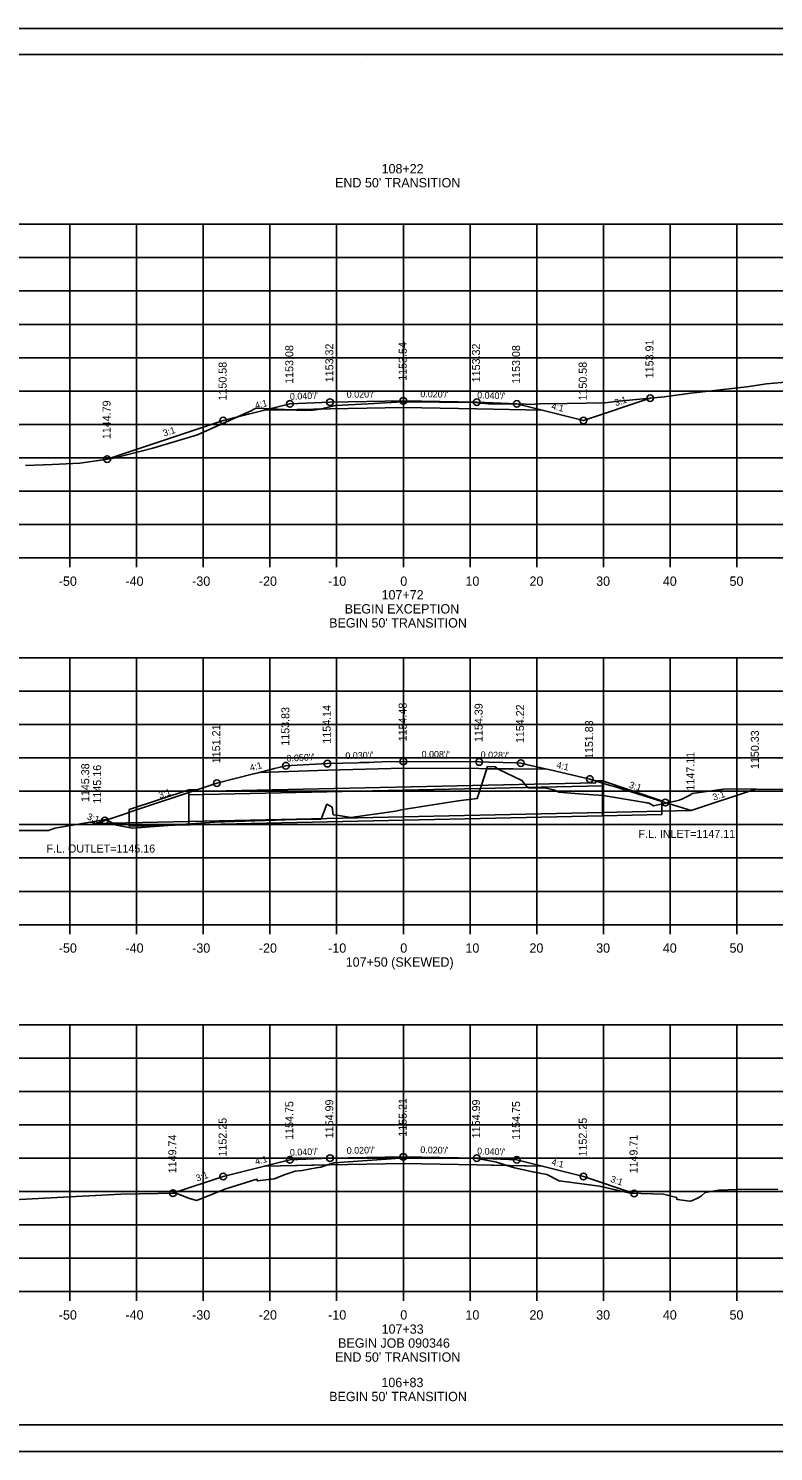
# Model space of a CAD drawing. Extents: x 1368971 to 1374497, y 378717 to 381839.
# Drawn here: x 1369085.4 to 1369197.1, y 380808.1 to 381021.5 of the extents above; entities that cross this region are included whole.
import ezdxf

# ---------------------------------------------------------------- set-up
doc = ezdxf.new("R2010")
doc.units = 0
for name, color, linetype in [('R_Alt Surface', 7, 'Continuous'), ('R_Axis', 7, 'Continuous'), ('R_Axis Annot', 7, 'Continuous'), ('R_Border', 7, 'Continuous'), ('R_Contours', 7, 'Continuous'), ('R_Exist Surface', 7, 'Continuous'), ('R_Fin Surface', 7, 'Continuous'), ('R_Grid', 7, 'Continuous'), ('R_No Plot', 7, 'Continuous'), ('R_Water', 7, 'Continuous'), ('R_Water Annot', 7, 'Continuous'), ('R_Xsect Elev', 7, 'Continuous'), ('R_Xsect Slope', 7, 'Continuous')]:
    doc.layers.add(name, color=color, linetype=linetype)

msp = doc.modelspace()

# ---------------------------------------------------------------- linework, layer by layer
at = {"layer": 'R_Alt Surface'}
for points in [[(1369120.77, 380964.22), (1369130.6, 380964.42), (1369141.6, 380964.64), (1369152.6, 380964.42), (1369162.42, 380964.22)], [(1369120.04, 380909.93), (1369130.21, 380910.24), (1369141.6, 380910.58), (1369152.98, 380910.49), (1369163.16, 380910.41)], [(1369120.77, 380850.9), (1369130.6, 380851.09), (1369141.6, 380851.31), (1369152.6, 380851.09), (1369162.42, 380850.9)]]:
    msp.add_lwpolyline(points, dxfattribs=at)
at = {"layer": 'R_Axis'}
for p, q in [((1369001.6, 380942.1), (1369281.6, 380942.1)), ((1369091.6, 380940.7), (1369091.6, 380942.1)), ((1369101.6, 380940.7), (1369101.6, 380942.1)), ((1369111.6, 380940.7), (1369111.6, 380942.1)), ((1369121.6, 380940.7), (1369121.6, 380942.1)), ((1369131.6, 380940.7), (1369131.6, 380942.1)), ((1369141.6, 380940.7), (1369141.6, 380942.1)), ((1369151.6, 380940.7), (1369151.6, 380942.1)), ((1369161.6, 380940.7), (1369161.6, 380942.1)), ((1369171.6, 380940.7), (1369171.6, 380942.1)), ((1369181.6, 380940.7), (1369181.6, 380942.1)), ((1369191.6, 380940.7), (1369191.6, 380942.1)), ((1369001.6, 380887.1), (1369281.6, 380887.1)), ((1369091.6, 380885.7), (1369091.6, 380887.1)), ((1369101.6, 380885.7), (1369101.6, 380887.1)), ((1369111.6, 380885.7), (1369111.6, 380887.1)), ((1369121.6, 380885.7), (1369121.6, 380887.1)), ((1369131.6, 380885.7), (1369131.6, 380887.1)), ((1369141.6, 380885.7), (1369141.6, 380887.1)), ((1369151.6, 380885.7), (1369151.6, 380887.1)), ((1369161.6, 380885.7), (1369161.6, 380887.1)), ((1369171.6, 380885.7), (1369171.6, 380887.1)), ((1369181.6, 380885.7), (1369181.6, 380887.1)), ((1369191.6, 380885.7), (1369191.6, 380887.1)), ((1369001.6, 380832.1), (1369281.6, 380832.1)), ((1369091.6, 380830.7), (1369091.6, 380832.1)), ((1369101.6, 380830.7), (1369101.6, 380832.1)), ((1369111.6, 380830.7), (1369111.6, 380832.1)), ((1369121.6, 380830.7), (1369121.6, 380832.1)), ((1369131.6, 380830.7), (1369131.6, 380832.1)), ((1369141.6, 380830.7), (1369141.6, 380832.1)), ((1369151.6, 380830.7), (1369151.6, 380832.1)), ((1369161.6, 380830.7), (1369161.6, 380832.1)), ((1369171.6, 380830.7), (1369171.6, 380832.1)), ((1369181.6, 380830.7), (1369181.6, 380832.1)), ((1369191.6, 380830.7), (1369191.6, 380832.1))]:
    msp.add_line(p, q, dxfattribs=at)
at = {"layer": 'R_Border'}
for p, q in [((1368983.6, 381017.56), (1369299.78, 381017.56)), ((1369136.12, 381017.3), (1369136.12, 381017.3)), ((1369136.12, 381017.3), (1369136.12, 381017.3)), ((1369299.78, 380812.1), (1368983.6, 380812.1))]:
    msp.add_line(p, q, dxfattribs=at)
at = {"layer": 'R_Contours'}
for points in [[(1369129.2, 380964.39), (1369129.31, 380964.41), (1369131.42, 380964.93), (1369136.35, 380965.17), (1369141.48, 380965.48), (1369146.99, 380965.44), (1369152.33, 380965.38), (1369154.3, 380965.19), (1369155.16, 380965.15), (1369159.4, 380965.17), (1369160.6, 380965.1), (1369162.01, 380965.18), (1369166.15, 380965.25), (1369171.8, 380965.33), (1369173.43, 380965.52), (1369178.6, 380966.02), (1369168.6, 380962.68), (1369162.42, 380964.22), (1369152.6, 380964.42), (1369141.6, 380964.64), (1369130.6, 380964.42)], [(1369116.71, 380963.21), (1369118.86, 380964.17), (1369119.16, 380964.4), (1369119.44, 380964.49), (1369119.64, 380964.52), (1369119.67, 380964.53), (1369119.73, 380964.51), (1369124.34, 380964.3), (1369120.77, 380964.22)], [(1369124.34, 380964.3), (1369126.77, 380964.18), (1369128.02, 380964.23), (1369129.2, 380964.39)], [(1369097.21, 380956.89), (1369098.19, 380957.02), (1369104.05, 380958.55), (1369110.76, 380960.56), (1369116.71, 380963.21), (1369114.6, 380962.68)], [(1369097.09, 380902.8), (1369098.61, 380902.02), (1369100.98, 380901.56), (1369109.01, 380902.18), (1369113.33, 380902.49), (1369125.37, 380902.86), (1369125.47, 380902.87), (1369125.54, 380902.87), (1369125.69, 380902.88), (1369129.26, 380902.93), (1369130.14, 380905.15), (1369130.59, 380904.9), (1369130.94, 380904.7), (1369131.08, 380903.57), (1369131.62, 380903.51), (1369133.72, 380903.15), (1369140.42, 380904.14), (1369141.56, 380904.38), (1369149.83, 380905.68), (1369152.68, 380906.04), (1369154.12, 380910.48), (1369152.98, 380910.49), (1369141.6, 380910.58), (1369130.21, 380910.24), (1369120.04, 380909.93), (1369118.93, 380909.65), (1369113.64, 380908.31), (1369109.29, 380906.87), (1369102.96, 380904.76), (1369100.56, 380903.96), (1369099.89, 380903.73), (1369098.4, 380903.24), (1369098.09, 380903.13)], [(1369154.12, 380910.48), (1369154.23, 380910.81), (1369155.39, 380910.74), (1369155.71, 380910.47)], [(1369155.71, 380910.47), (1369155.8, 380910.4), (1369159.39, 380908.71), (1369160.27, 380907.63), (1369162.94, 380907.58), (1369164.15, 380907.33), (1369164.92, 380906.98), (1369167.95, 380906.72), (1369171.57, 380906.46), (1369178.15, 380905.39), (1369178.26, 380905.34), (1369178.37, 380905.35), (1369179.12, 380904.91), (1369180.88, 380905.31), (1369180.88, 380905.41), (1369180.23, 380905.61), (1369173.04, 380907.85), (1369172.61, 380907.98), (1369169.55, 380908.93), (1369164.27, 380910.15), (1369163.16, 380910.41)], [(1369096.85, 380902.72), (1369096.85, 380902.83), (1369096.99, 380902.85), (1369097.09, 380902.8)], [(1369107.06, 380846.84), (1369107.55, 380846.85), (1369109.4, 380846.08), (1369110.59, 380845.74), (1369114.96, 380847.52), (1369119.65, 380848.94), (1369119.71, 380848.68), (1369122.22, 380848.98), (1369123.88, 380849.65), (1369125.38, 380850.14), (1369126.43, 380850.23), (1369128.54, 380850.63), (1369129.22, 380850.74), (1369130.19, 380851.08), (1369120.77, 380850.9), (1369114.6, 380849.35)], [(1369130.19, 380851.08), (1369130.53, 380851.21), (1369131.21, 380851.4), (1369139.79, 380852), (1369141.61, 380852.15), (1369150.63, 380852.11), (1369152.3, 380852.11), (1369153.29, 380851.95), (1369155.58, 380851.5), (1369157.14, 380851), (1369152.6, 380851.09), (1369141.6, 380851.31), (1369130.6, 380851.09)], [(1369157.14, 380851), (1369158.28, 380850.64), (1369161.01, 380850.04), (1369163.13, 380849.64), (1369164.98, 380848.69), (1369170.99, 380847.9), (1369175.62, 380846.83), (1369176.21, 380846.81), (1369168.6, 380849.35), (1369162.42, 380850.9)]]:
    msp.add_lwpolyline(points, close=True, dxfattribs=at)
at = {"layer": 'R_Exist Surface'}
for points in [[(1369084.95, 380955.94), (1369088.99, 380956.1), (1369093.08, 380956.28), (1369095.89, 380956.71), (1369098.19, 380957.02), (1369104.05, 380958.55), (1369110.76, 380960.56), (1369118.86, 380964.17), (1369119.16, 380964.4), (1369119.44, 380964.49), (1369119.64, 380964.52), (1369119.67, 380964.53), (1369119.73, 380964.51), (1369126.77, 380964.18), (1369128.02, 380964.23), (1369129.31, 380964.41), (1369131.42, 380964.93), (1369136.35, 380965.17), (1369141.48, 380965.48), (1369146.99, 380965.44), (1369152.33, 380965.38), (1369154.3, 380965.19), (1369155.16, 380965.15), (1369159.4, 380965.17), (1369160.6, 380965.1), (1369162.01, 380965.18), (1369166.15, 380965.25), (1369171.8, 380965.33), (1369173.43, 380965.52), (1369180.71, 380966.22), (1369184.71, 380966.8), (1369193.1, 380967.75), (1369196.03, 380968.17), (1369199.52, 380968.5)], [(1369082.98, 380901.21), (1369088.39, 380901.22), (1369089.34, 380901.58), (1369096.99, 380902.85), (1369098.61, 380902.02), (1369100.98, 380901.56), (1369109.01, 380902.18), (1369113.33, 380902.49), (1369125.37, 380902.86), (1369125.47, 380902.87), (1369125.54, 380902.87), (1369125.69, 380902.88), (1369129.26, 380902.93), (1369130.14, 380905.15), (1369130.59, 380904.9), (1369130.94, 380904.7), (1369131.08, 380903.57), (1369131.62, 380903.51), (1369133.72, 380903.15), (1369140.42, 380904.14), (1369141.56, 380904.38), (1369149.83, 380905.68), (1369152.68, 380906.04), (1369154.23, 380910.81), (1369155.39, 380910.74), (1369155.8, 380910.4), (1369159.39, 380908.71), (1369160.27, 380907.63), (1369162.94, 380907.58), (1369164.15, 380907.33), (1369164.92, 380906.98), (1369167.95, 380906.72), (1369171.57, 380906.46), (1369178.15, 380905.39), (1369178.26, 380905.34), (1369178.37, 380905.35), (1369179.12, 380904.91), (1369182.99, 380905.79), (1369183.06, 380905.8), (1369183.37, 380905.93), (1369184.63, 380906.57), (1369184.9, 380906.76), (1369189.62, 380907.44), (1369190.51, 380907.46), (1369198.65, 380907.39)], [(1369071.91, 380845.26), (1369088.76, 380846.16), (1369099.22, 380846.7), (1369107.55, 380846.85), (1369109.4, 380846.08), (1369110.59, 380845.74), (1369114.96, 380847.52), (1369119.65, 380848.94), (1369119.71, 380848.68), (1369122.22, 380848.98), (1369123.88, 380849.65), (1369125.38, 380850.14), (1369126.43, 380850.23), (1369128.54, 380850.63), (1369129.22, 380850.74), (1369130.53, 380851.21), (1369131.21, 380851.4), (1369139.79, 380852), (1369141.61, 380852.15), (1369150.63, 380852.11), (1369152.3, 380852.11), (1369153.29, 380851.95), (1369155.58, 380851.5), (1369158.28, 380850.64), (1369161.01, 380850.04), (1369163.13, 380849.64), (1369164.98, 380848.69), (1369170.99, 380847.9), (1369175.62, 380846.83), (1369180.61, 380846.68), (1369182.57, 380846.21), (1369182.67, 380845.89), (1369184.57, 380845.67), (1369184.6, 380845.65), (1369184.78, 380845.69), (1369184.96, 380845.75), (1369185.8, 380846.16), (1369186.28, 380846.46), (1369186.85, 380846.94), (1369188.92, 380847.29), (1369193.1, 380847.44), (1369197.73, 380847.39)]]:
    msp.add_lwpolyline(points, dxfattribs=at)
at = {"layer": 'R_Fin Surface'}
for p, q in [((1369184.74, 380904.21), (1369194.4, 380907.43)), ((1369180.88, 380905.41), (1369184.74, 380904.21)), ((1369095.47, 380902.26), (1369094.75, 380902.48)), ((1369096.85, 380902.72), (1369095.47, 380902.26))]:
    msp.add_line(p, q, dxfattribs=at)
for points in [[(1369097.21, 380956.89), (1369114.6, 380962.68), (1369120.77, 380964.22), (1369124.6, 380965.18), (1369130.6, 380965.42), (1369141.6, 380965.64), (1369152.6, 380965.42), (1369158.6, 380965.18), (1369162.42, 380964.22), (1369168.6, 380962.68), (1369178.6, 380966.02)], [(1369096.85, 380902.72), (1369098.09, 380903.13), (1369098.4, 380903.24), (1369099.89, 380903.73), (1369100.56, 380903.96), (1369102.96, 380904.76), (1369109.29, 380906.87), (1369113.64, 380908.31), (1369118.93, 380909.65), (1369120.04, 380909.93), (1369122.28, 380910.49), (1369124, 380910.93), (1369125.68, 380911.01), (1369130.21, 380911.24), (1369134.82, 380911.38), (1369135.09, 380911.39), (1369135.29, 380911.39), (1369135.43, 380911.4), (1369135.55, 380911.4), (1369136.44, 380911.43), (1369137.18, 380911.45), (1369138.41, 380911.49), (1369141.6, 380911.58), (1369152.98, 380911.49), (1369154.48, 380911.45), (1369158.58, 380911.34), (1369159.2, 380911.32), (1369160.91, 380910.92), (1369163.16, 380910.41), (1369164.27, 380910.15), (1369169.55, 380908.93), (1369172.61, 380907.98), (1369173.04, 380907.85), (1369180.23, 380905.61), (1369180.88, 380905.41)], [(1369107.06, 380846.84), (1369114.6, 380849.35), (1369120.77, 380850.9), (1369124.6, 380851.85), (1369130.6, 380852.09), (1369141.6, 380852.31), (1369152.6, 380852.09), (1369158.6, 380851.85), (1369162.42, 380850.9), (1369168.6, 380849.35), (1369176.21, 380846.81)]]:
    msp.add_lwpolyline(points, dxfattribs=at)
at = {"layer": 'R_Grid'}
for p, q in [((1369001.6, 380992.1), (1369281.6, 380992.1)), ((1369091.6, 380942.1), (1369091.6, 380992.1)), ((1369101.6, 380942.1), (1369101.6, 380992.1)), ((1369111.6, 380942.1), (1369111.6, 380992.1)), ((1369121.6, 380942.1), (1369121.6, 380992.1)), ((1369131.6, 380942.1), (1369131.6, 380992.1)), ((1369141.6, 380942.1), (1369141.6, 380992.1)), ((1369151.6, 380942.1), (1369151.6, 380992.1)), ((1369161.6, 380942.1), (1369161.6, 380992.1)), ((1369171.6, 380942.1), (1369171.6, 380992.1)), ((1369181.6, 380942.1), (1369181.6, 380992.1)), ((1369191.6, 380942.1), (1369191.6, 380992.1)), ((1369001.6, 380987.1), (1369281.6, 380987.1)), ((1369001.6, 380982.1), (1369281.6, 380982.1)), ((1369001.6, 380977.1), (1369281.6, 380977.1)), ((1369001.6, 380972.1), (1369281.6, 380972.1)), ((1369001.6, 380967.1), (1369281.6, 380967.1)), ((1369001.6, 380962.1), (1369281.6, 380962.1)), ((1369001.6, 380957.1), (1369281.6, 380957.1)), ((1369001.6, 380952.1), (1369281.6, 380952.1)), ((1369001.6, 380947.1), (1369281.6, 380947.1)), ((1369001.6, 380942.1), (1369281.6, 380942.1)), ((1369001.6, 380927.1), (1369281.6, 380927.1)), ((1369091.6, 380887.1), (1369091.6, 380927.1)), ((1369101.6, 380887.1), (1369101.6, 380927.1)), ((1369111.6, 380887.1), (1369111.6, 380927.1)), ((1369121.6, 380887.1), (1369121.6, 380927.1)), ((1369131.6, 380887.1), (1369131.6, 380927.1)), ((1369141.6, 380887.1), (1369141.6, 380927.1)), ((1369151.6, 380887.1), (1369151.6, 380927.1)), ((1369161.6, 380887.1), (1369161.6, 380927.1)), ((1369171.6, 380887.1), (1369171.6, 380927.1)), ((1369181.6, 380887.1), (1369181.6, 380927.1)), ((1369191.6, 380887.1), (1369191.6, 380927.1)), ((1369001.6, 380922.1), (1369281.6, 380922.1)), ((1369001.6, 380917.1), (1369281.6, 380917.1)), ((1369001.6, 380912.1), (1369281.6, 380912.1)), ((1369001.6, 380907.1), (1369281.6, 380907.1)), ((1369001.6, 380902.1), (1369281.6, 380902.1)), ((1369001.6, 380897.1), (1369281.6, 380897.1)), ((1369001.6, 380892.1), (1369281.6, 380892.1)), ((1369001.6, 380887.1), (1369281.6, 380887.1)), ((1369001.6, 380872.1), (1369281.6, 380872.1)), ((1369091.6, 380832.1), (1369091.6, 380872.1)), ((1369101.6, 380832.1), (1369101.6, 380872.1)), ((1369111.6, 380832.1), (1369111.6, 380872.1)), ((1369121.6, 380832.1), (1369121.6, 380872.1)), ((1369131.6, 380832.1), (1369131.6, 380872.1)), ((1369141.6, 380832.1), (1369141.6, 380872.1)), ((1369151.6, 380832.1), (1369151.6, 380872.1)), ((1369161.6, 380832.1), (1369161.6, 380872.1)), ((1369171.6, 380832.1), (1369171.6, 380872.1)), ((1369181.6, 380832.1), (1369181.6, 380872.1)), ((1369191.6, 380832.1), (1369191.6, 380872.1)), ((1369001.6, 380867.1), (1369281.6, 380867.1)), ((1369001.6, 380862.1), (1369281.6, 380862.1)), ((1369001.6, 380857.1), (1369281.6, 380857.1)), ((1369001.6, 380852.1), (1369281.6, 380852.1)), ((1369001.6, 380847.1), (1369281.6, 380847.1)), ((1369001.6, 380842.1), (1369281.6, 380842.1)), ((1369001.6, 380837.1), (1369281.6, 380837.1)), ((1369001.6, 380832.1), (1369281.6, 380832.1))]:
    msp.add_line(p, q, dxfattribs=at)
at = {"layer": 'R_No Plot'}
for p, q in [((1368971.2, 381021.46), (1369304.53, 381021.46)), ((1368971.2, 380808.12), (1369304.53, 380808.12))]:
    msp.add_line(p, q, dxfattribs=at)
for points in [[(1368971.19, 381021.46), (1369304.53, 381021.46), (1369304.53, 380808.12), (1368971.19, 380808.12)], [(1369217.52, 381017.56), (1369217.52, 381007.68), (1369253.25, 381007.68), (1369253.25, 381004.76), (1369276.45, 381004.76), (1369276.45, 380981.55), (1369299.78, 380981.55), (1369299.78, 380812.1), (1368983.6, 380812.1), (1368983.6, 381017.56)]]:
    msp.add_lwpolyline(points, close=True, dxfattribs=at)
for centre in [(1369124.6, 380965.18), (1369130.6, 380965.42), (1369141.6, 380965.64), (1369152.6, 380965.42), (1369158.6, 380965.18), (1369178.6, 380966.02), (1369114.6, 380962.68), (1369168.6, 380962.68), (1369097.21, 380956.89), (1369124, 380910.93), (1369130.21, 380911.24), (1369141.6, 380911.58), (1369152.98, 380911.49), (1369159.2, 380911.32), (1369113.64, 380908.31), (1369169.55, 380908.93), (1369180.88, 380905.41), (1369096.85, 380902.72), (1369130.6, 380852.09), (1369141.6, 380852.31), (1369152.6, 380852.09), (1369124.6, 380851.85), (1369158.6, 380851.85), (1369114.6, 380849.35), (1369168.6, 380849.35), (1369107.06, 380846.84), (1369176.21, 380846.81)]:
    msp.add_circle(centre, 0.5, dxfattribs=at)
at = {"layer": 'R_Water'}
for p, q in [((1369171.44, 380907.91), (1369109.44, 380906.57)), ((1369170.44, 380908.39), (1369110.44, 380907.09)), ((1369171.44, 380908.66), (1369171.44, 380903.41)), ((1369171.44, 380908.66), (1369180.38, 380905.68)), ((1369109.44, 380907.33), (1369100.5, 380904.35)), ((1369109.44, 380902.08), (1369109.44, 380907.33)), ((1369100.5, 380901.87), (1369100.5, 380904.35)), ((1369171.44, 380903.91), (1369109.44, 380902.57)), ((1369171.44, 380903.91), (1369184.74, 380904.21)), ((1369180.38, 380903.61), (1369180.38, 380905.68)), ((1369109.44, 380902.57), (1369095.47, 380902.26)), ((1369171.44, 380903.41), (1369100.5, 380901.88)), ((1369171.44, 380903.41), (1369180.38, 380903.61))]:
    msp.add_line(p, q, dxfattribs=at)
for points in [[(1369171.44, 380908.66), (1369170.44, 380908.66), (1369170.44, 380908.39)], [(1369109.44, 380907.33), (1369110.44, 380907.33), (1369110.44, 380907.09)]]:
    msp.add_lwpolyline(points, dxfattribs=at)

# ---------------------------------------------------------------- texts
at = {"layer": 'R_Axis Annot'}
for s, p in [('108+22', (1369138.34, 380999.73)), ("END 50' TRANSITION", (1369131.37, 380997.63)), ('-50', (1369089.94, 380937.9)), ('-40', (1369099.94, 380937.9)), ('-30', (1369109.94, 380937.9)), ('-20', (1369119.94, 380937.9)), ('-10', (1369130.33, 380937.9)), ('0', (1369141.14, 380937.9)), ('10', (1369150.91, 380937.9)), ('20', (1369160.51, 380937.9)), ('30', (1369170.51, 380937.9)), ('40', (1369180.51, 380937.9)), ('50', (1369190.51, 380937.9)), ('107+72', (1369138.34, 380935.85)), ('BEGIN EXCEPTION', (1369132.81, 380933.75)), ("BEGIN 50' TRANSITION", (1369130.48, 380931.65)), ('-50', (1369089.94, 380882.9)), ('-40', (1369099.94, 380882.9)), ('-30', (1369109.94, 380882.9)), ('-20', (1369119.94, 380882.9)), ('-10', (1369130.33, 380882.9)), ('0', (1369141.14, 380882.9)), ('10', (1369150.91, 380882.9)), ('20', (1369160.51, 380882.9)), ('30', (1369170.51, 380882.9)), ('40', (1369180.51, 380882.9)), ('50', (1369190.51, 380882.9)), ('107+50 (SKEWED)', (1369132.96, 380880.8)), ('-50', (1369089.94, 380827.9)), ('-40', (1369099.94, 380827.9)), ('-30', (1369109.94, 380827.9)), ('-20', (1369119.94, 380827.9)), ('-10', (1369130.33, 380827.9)), ('0', (1369141.14, 380827.9)), ('10', (1369150.91, 380827.9)), ('20', (1369160.51, 380827.9)), ('30', (1369170.51, 380827.9)), ('40', (1369180.51, 380827.9)), ('50', (1369190.51, 380827.9)), ('107+33', (1369138.34, 380825.78)), ('BEGIN JOB 090346', (1369131.82, 380823.68)), ("END 50' TRANSITION", (1369131.37, 380821.58)), ('106+83', (1369138.31, 380817.77)), ("BEGIN 50' TRANSITION", (1369130.48, 380815.67))]:
    msp.add_text(s, height=1.4, dxfattribs=at).set_placement(p)
at = {"layer": 'R_Water Annot'}
for s, p in [('F.L. INLET=1147.11', (1369176.85, 380900.12)), ('F.L. OUTLET=1145.16', (1369088.11, 380897.91))]:
    msp.add_text(s, height=1.2, dxfattribs=at).set_placement(p)
at = {"layer": 'R_Xsect Elev'}
for s, p in [('1153.32', (1369131.1, 380968.42)), ('1153.54', (1369142.1, 380968.64)), ('1153.32', (1369153.1, 380968.42)), ('1153.91', (1369179.1, 380969.02)), ('1153.08', (1369125.1, 380968.18)), ('1153.08', (1369159.1, 380968.18)), ('1150.58', (1369115.1, 380965.68)), ('1150.58', (1369169.1, 380965.68)), ('1144.79', (1369097.71, 380959.89)), ('1153.83', (1369124.5, 380913.93)), ('1154.14', (1369130.71, 380914.24)), ('1154.48', (1369142.1, 380914.58)), ('1154.39', (1369153.48, 380914.49)), ('1154.22', (1369159.7, 380914.32)), ('1151.21', (1369114.14, 380911.31)), ('1151.83', (1369170.05, 380911.93)), ('1150.33', (1369194.9, 380910.43)), ('1147.11', (1369185.24, 380907.21)), ('1145.38', (1369094.5, 380905.48)), ('1145.16', (1369096.29, 380905.26)), ('1155.21', (1369142.1, 380855.31)), ('1154.75', (1369125.1, 380854.85)), ('1154.99', (1369131.1, 380855.09)), ('1154.99', (1369153.1, 380855.09)), ('1154.75', (1369159.1, 380854.85)), ('1152.25', (1369115.1, 380852.35)), ('1152.25', (1369169.1, 380852.35)), ('1149.74', (1369107.56, 380849.84)), ('1149.71', (1369176.71, 380849.81))]:
    msp.add_text(s, height=1.2, rotation=90, dxfattribs=at).set_placement(p)
at = {"layer": 'R_Xsect Slope'}
for s, rotation, p in [('4:1', 14.0362, (1369119.48, 380964.42)), ("0.040'/'", 2.2906, (1369124.61, 380965.78)), ("0.020'/'", 1.1458, (1369133.12, 380966.07)), ("0.020'/'", 358.8542, (1369144.14, 380966.19)), ("0.040'/'", 357.7094, (1369152.65, 380966.02)), ('3:1', 18.4349, (1369173.44, 380964.82)), ('4:1', 345.9638, (1369163.72, 380964.42)), ('3:1', 18.4349, (1369105.75, 380960.26)), ("0.050'/'", 2.8471, (1369124.11, 380911.54)), ("0.030'/'", 1.742, (1369132.92, 380911.92)), ("0.008'/'", 359.5288, (1369144.33, 380912.16)), ("0.028'/'", 358.4223, (1369153.18, 380912.09)), ('4:1', 14.1751, (1369118.7, 380910.11)), ('4:1', 347.0262, (1369164.48, 380910.61)), ('3:1', 342.7305, (1369175.36, 380907.65)), ('3:1', 18.4213, (1369105.09, 380905.99)), ('3:1', 18.4213, (1369188.17, 380905.68)), ('3:1', 342.7305, (1369094.1, 380902.9)), ('4:1', 14.0362, (1369119.48, 380851.09)), ("0.040'/'", 2.2906, (1369124.61, 380852.45)), ("0.020'/'", 1.1458, (1369133.12, 380852.74)), ("0.020'/'", 358.8542, (1369144.14, 380852.86)), ("0.040'/'", 357.7094, (1369152.65, 380852.69)), ('4:1', 345.9638, (1369163.72, 380851.09)), ('3:1', 18.4349, (1369110.67, 380848.57)), ('3:1', 341.5651, (1369172.56, 380848.56))]:
    msp.add_text(s, height=1, rotation=rotation, dxfattribs=at).set_placement(p)

doc.saveas('drawing.dxf')
